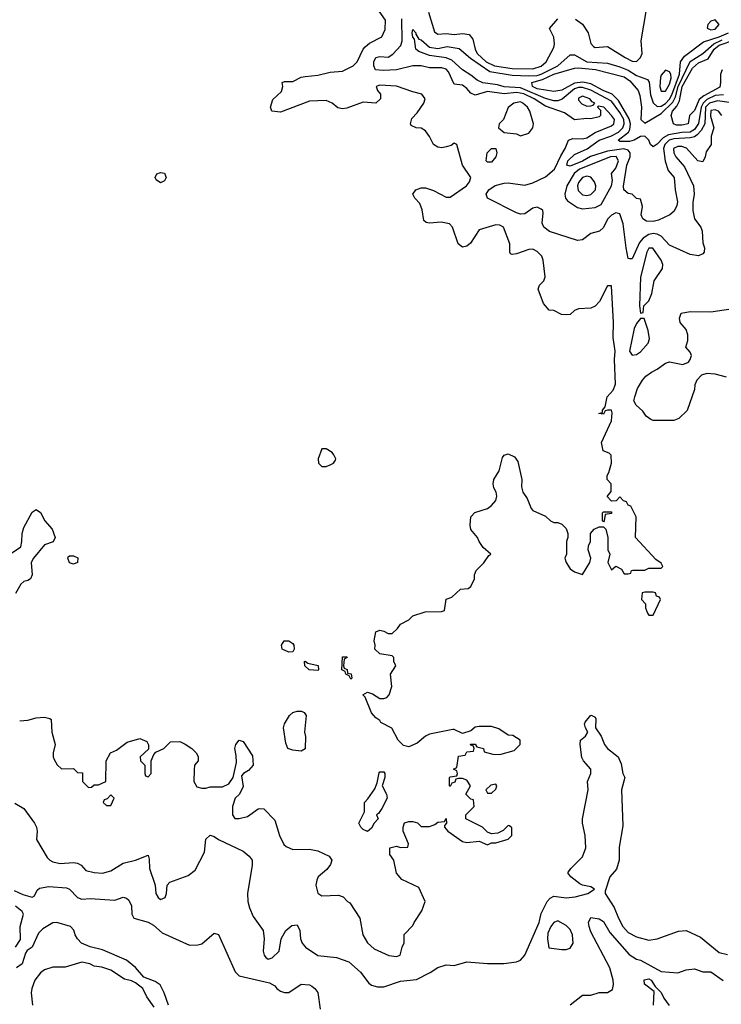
# Model space of a CAD drawing. Header units: inches. Extents: x 2380053 to 2584298, y 380219 to 546618.
# Tile 685 of 788: x 2533150 to 2536540, y 472854 to 477613. Entities that reach past the tile are written whole.
import ezdxf

# ---------------------------------------------------------------- set-up
doc = ezdxf.new("R2010")
doc.units = ezdxf.units.IN
doc.header["$MEASUREMENT"] = 0
doc.layers.add('C5437', color=7, linetype='Continuous')

msp = doc.modelspace()

# ---------------------------------------------------------------- linework, layer by layer
at = {"layer": 'C5437', "color": 2}
for points, elevation in [([(2533150, 474224.7), (2533190, 474226.8), (2533230, 474238.8), (2533270, 474241), (2533296, 474236), (2533302, 474230), (2533304.7, 474170), (2533321, 474110), (2533311.3, 474070), (2533311.3, 474050), (2533316.9, 474036.9), (2533331.6, 474011.6), (2533352.7, 473992.7), (2533410, 473994), (2533430, 473974), (2533452.7, 473972.7), (2533454, 473930), (2533482, 473902), (2533496.4, 473903.6), (2533510, 473914), (2533530, 473914), (2533566, 473930), (2533568, 474030), (2533588, 474070), (2533618, 474082), (2533670, 474121), (2533730, 474138), (2533763.6, 474123.6), (2533772.7, 474107.3), (2533772.7, 474087.3), (2533732, 474050), (2533734, 474030), (2533754, 474010), (2533754, 473970), (2533758, 473958), (2533770, 473954), (2533786, 473970), (2533786, 474030), (2533798, 474062), (2533808, 474072), (2533846, 474090), (2533878, 474122), (2533923.6, 474123.6), (2533950, 474112), (2533982, 474090), (2534002, 474070), (2534011.6, 474051.6), (2534012, 474030), (2533994, 474010), (2533992.7, 473987.3), (2533992, 473930), (2534005.4, 473905.4), (2534030, 473898), (2534050, 473898), (2534070, 473904.7), (2534130, 473904.7), (2534160.2, 473919.8), (2534182, 473950), (2534197.2, 474022.8), (2534196.5, 474056.5), (2534189.2, 474090), (2534194, 474110), (2534210, 474131), (2534230, 474124.7), (2534274.4, 474054.4), (2534277.3, 474010), (2534255.9, 473984.1), (2534232, 473970), (2534222, 473958), (2534230, 473906), (2534211.3, 473870), (2534191.3, 473850), (2534178.8, 473810), (2534178.8, 473770), (2534190, 473751.3), (2534210, 473751.3), (2534250, 473761), (2534302, 473798), (2534310, 473801), (2534330, 473798), (2534383.5, 473743.5), (2534404.7, 473670), (2534426.4, 473626.4), (2534436.9, 473616.9), (2534470, 473602), (2534550, 473604), (2534590, 473596.3), (2534644.7, 473570), (2534658, 473550), (2534652, 473530), (2534634.4, 473505.6), (2534592, 473470), (2534585.4, 473454.6), (2534581, 473430), (2534591.1, 473391.1), (2534610, 473378), (2534690, 473382), (2534712.7, 473372.7), (2534734, 473350), (2534744.7, 473344.7), (2534794, 473270), (2534807.3, 473190), (2534830, 473151.3), (2534862, 473122), (2534934, 473090), (2534970, 473084.7), (2534988.4, 473091.6), (2534998, 473130), (2535008.4, 473151.6), (2535008.4, 473191.6), (2535050, 473234), (2535055.3, 473250), (2535093.6, 473306.4), (2535109, 473350), (2535078, 473418), (2534996.5, 473456.5), (2534970, 473488), (2534958, 473550), (2534938, 473578), (2534938, 473610), (2534970, 473618), (2534990, 473612), (2535026, 473614), (2535028, 473630), (2535002, 473690), (2535002, 473710), (2535010, 473731.3), (2535030, 473738), (2535050, 473738), (2535071.6, 473731.6), (2535090, 473714), (2535130, 473714), (2535156.4, 473723.6), (2535170, 473734), (2535202, 473738), (2535210, 473751.3), (2535212, 473730), (2535202, 473718), (2535202, 473710), (2535218, 473690), (2535290, 473641), (2535310, 473636), (2535370, 473642), (2535410, 473624.7), (2535430, 473634), (2535450, 473634), (2535510, 473652), (2535528, 473670), (2535527.3, 473707.3), (2535516.4, 473716.4), (2535510, 473718), (2535485.4, 473694.6), (2535459.6, 473680.4), (2535430, 473678), (2535410, 473686), (2535386, 473710), (2535306, 473750), (2535306, 473770), (2535346, 473810), (2535342, 473842), (2535330, 473846), (2535306, 473870), (2535328, 473910), (2535310, 473938), (2535290, 473946), (2535270, 473946), (2535258, 473942), (2535252.7, 473927.3), (2535238, 473922), (2535230, 473906), (2535226, 473910), (2535226, 473950), (2535230, 473954), (2535262, 473958), (2535266, 473970), (2535262, 473982), (2535246, 473990), (2535262, 473998), (2535270, 474054), (2535302, 474058), (2535310, 474074), (2535342, 474078), (2535346, 474090), (2535342, 474102), (2535330, 474106), (2535328.7, 474111.3), (2535350, 474112), (2535358, 474098), (2535390.9, 474090.9), (2535394, 474074), (2535436.4, 474063.6), (2535470, 474062), (2535538.6, 474081.4), (2535568, 474110), (2535568, 474130), (2535532.9, 474152.9), (2535510, 474155.3), (2535464.7, 474184.7), (2535430, 474196), (2535370, 474197.2), (2535350, 474194), (2535330, 474175.3), (2535290, 474162), (2535250, 474182), (2535242, 474182), (2535130, 474159), (2535110.7, 474149.3), (2535070, 474115.3), (2535030, 474098), (2535004, 474104), (2534978, 474130), (2534948.4, 474188.4), (2534895.3, 474215.3), (2534890, 474226), (2534870, 474238), (2534850, 474262), (2534819, 474339), (2534808, 474350), (2534830, 474362), (2534854.4, 474354.4), (2534890, 474331.3), (2534910, 474331.3), (2534923.1, 474336.9), (2534935.3, 474350), (2534948.7, 474390), (2534942, 474450), (2534968, 474490), (2534958, 474510), (2534958, 474530), (2534950, 474538), (2534890, 474548), (2534866, 474570), (2534868, 474590), (2534862, 474610), (2534870, 474654), (2534890, 474662), (2534910, 474658), (2534930, 474646), (2534950, 474646.8), (2534975.3, 474670), (2534990, 474692), (2535030, 474712), (2535050, 474732), (2535109.3, 474750.7), (2535187.3, 474752.7), (2535202, 474758), (2535210, 474811.3), (2535238, 474822), (2535280.4, 474859.6), (2535316.4, 474863.6), (2535330, 474874), (2535348, 474910), (2535348, 474930), (2535355.3, 474950), (2535392.9, 474987.1), (2535416.4, 475023.6), (2535426, 475030), (2535390, 475062), (2535369.2, 475090), (2535361.2, 475110), (2535330, 475148), (2535326, 475170), (2535329.3, 475210), (2535349.6, 475230.4), (2535410, 475250.7), (2535430, 475264.9), (2535451.2, 475288.8), (2535455.1, 475310), (2535451.5, 475330), (2535440.7, 475350), (2535437.6, 475370), (2535441.6, 475390), (2535467, 475433), (2535483.3, 475496.7), (2535490, 475507.3), (2535510, 475514.9), (2535540.4, 475500.4), (2535557.5, 475477.5), (2535576, 475390), (2535575.3, 475355.3), (2535581, 475330), (2535602, 475298), (2535621, 475250), (2535630, 475241), (2535690, 475214), (2535714, 475190), (2535730, 475182), (2535750, 475182), (2535770, 475174), (2535790, 475154), (2535798, 475130), (2535798, 475110), (2535791.3, 475090), (2535791.3, 475030), (2535784.7, 475010), (2535791, 474990), (2535810, 474958), (2535830, 474944.7), (2535870, 474932), (2535904, 474990), (2535909, 475010), (2535897.2, 475050), (2535899, 475070), (2535908.7, 475090), (2535908, 475130), (2535926, 475150), (2535950, 475162), (2535970, 475162), (2535982, 475150), (2535991.3, 475110), (2535991.1, 475051.1), (2536001, 475030), (2535992, 474990), (2536010, 474954), (2536030, 474972), (2536056.9, 474956.9), (2536070, 474934), (2536090, 474934), (2536102, 474938), (2536106, 474950), (2536112.7, 474952.7), (2536170, 474952), (2536190, 474962), (2536250, 474962), (2536258, 474970), (2536250, 474986), (2536223.1, 475003.1), (2536126, 475110), (2536128, 475210), (2536102, 475262), (2536090, 475266), (2536082, 475282), (2536067.3, 475287.3), (2536050, 475306), (2536032.7, 475287.3), (2536010, 475286), (2535988.9, 475308.9), (2536007.3, 475332.7), (2536008, 475370), (2535988.7, 475390), (2535988.7, 475410), (2535996.4, 475423.6), (2536008.7, 475470), (2536008.4, 475508.4), (2535998, 475518), (2535968.7, 475528.7), (2535961.2, 475570), (2536010, 475674), (2536012.5, 475712.5), (2536010, 475726), (2535990, 475726), (2535978, 475722), (2535970, 475706), (2535948, 475710), (2535966, 475714), (2535966, 475726), (2535978, 475742), (2535989.2, 475790), (2536018, 475822), (2536029.3, 475850.7), (2536023.7, 475970), (2536026.6, 476010), (2536017.5, 476077.5), (2536018.4, 476150), (2536010, 476326), (2535990, 476326), (2535952, 476250), (2535931.1, 476228.9), (2535910, 476218), (2535850, 476215.3), (2535830, 476208), (2535810, 476188), (2535790, 476186), (2535768.4, 476188.4), (2535730, 476208), (2535708.4, 476208.4), (2535680.4, 476240.4), (2535655.3, 476310), (2535662, 476330), (2535682, 476350), (2535689, 476370), (2535679.3, 476450), (2535672.3, 476470), (2535650, 476493.2), (2535630, 476504), (2535610, 476502), (2535550, 476482), (2535530, 476478), (2535522, 476482), (2535518, 476490), (2535518, 476530), (2535488, 476610), (2535470, 476619), (2535450, 476621.2), (2535370, 476598), (2535327.5, 476532.5), (2535310, 476519), (2535290, 476514), (2535269.2, 476529.2), (2535241.2, 476610), (2535226.6, 476626.6), (2535185.8, 476634.2), (2535129.3, 476629.3), (2535113.2, 476633.2), (2535102, 476642), (2535094.2, 476694.2), (2535083.7, 476723.7), (2535059, 476750), (2535049.3, 476769.3), (2535064, 476790), (2535090, 476800.7), (2535110, 476800.7), (2535150, 476787.3), (2535210, 476754.8), (2535230, 476754.8), (2535309.2, 476810), (2535324, 476830), (2535329, 476850), (2535289.2, 476909.2), (2535262, 477010), (2535250, 477016), (2535235.2, 477004.8), (2535210, 476997.6), (2535190, 476993.6), (2535170, 476996.2), (2535149.3, 477010), (2535130, 477048.7), (2535110, 477076), (2535090, 477089.2), (2535066, 477090), (2535042, 477102), (2535038, 477110), (2535044.7, 477135.3), (2535070, 477162), (2535102, 477210), (2535108.7, 477230), (2535093.6, 477253.6), (2535050, 477264), (2534970, 477292.3), (2534890, 477296), (2534872, 477290), (2534878, 477270), (2534893.2, 477253.2), (2534894, 477230), (2534870, 477209.3), (2534810, 477213.6), (2534730, 477185.1), (2534710, 477182), (2534687.2, 477187.2), (2534659, 477210), (2534630, 477222), (2534550, 477219.6), (2534410, 477166.6), (2534368, 477170), (2534362, 477190), (2534373.6, 477226.4), (2534414.8, 477265.2), (2534422, 477290), (2534418, 477310), (2534430, 477314.8), (2534470, 477314.8), (2534510, 477334.8), (2534530, 477338.8), (2534590, 477344), (2534650, 477358.8), (2534710, 477364.4), (2534761.2, 477390), (2534780.9, 477410), (2534809.4, 477470), (2534818.9, 477481.1), (2534840.7, 477499.3), (2534899, 477530), (2534915.1, 477564.9), (2534918, 477610), (2534876, 477670)], 34), ([(2536542.9, 477150), (2536526, 477170), (2536510, 477178), (2536490, 477174.7), (2536487.1, 477147.1), (2536503.8, 477090), (2536491, 477050), (2536491.3, 477010), (2536466, 476974), (2536462, 476950), (2536450, 476926), (2536426, 476930), (2536371.3, 476991.3), (2536350, 476999.6), (2536330, 477000.7), (2536308.7, 476990), (2536310.7, 476970), (2536320.5, 476950), (2536361.4, 476901.4), (2536404.9, 476810), (2536408, 476770), (2536402.4, 476730), (2536403.1, 476690), (2536410.7, 476650), (2536440.7, 476610), (2536448, 476590), (2536450, 476534), (2536459.1, 476510), (2536457.3, 476490), (2536450, 476481.2), (2536430, 476472.3), (2536390, 476478), (2536290, 476522.9), (2536250, 476566.3), (2536230, 476576.4), (2536210, 476579.8), (2536190, 476575.1), (2536162.3, 476557.7), (2536144.1, 476535.9), (2536110, 476457.2), (2536096.4, 476456.4), (2536090, 476458), (2536079.6, 476510), (2536066.5, 476626.5), (2536050, 476674), (2536030, 476679), (2536010, 476668.7), (2535990.7, 476649.3), (2535970, 476608), (2535952, 476590), (2535910, 476579), (2535870, 476549.2), (2535845.6, 476545.6), (2535710, 476589.5), (2535682, 476610), (2535675.1, 476630), (2535678.9, 476678.9), (2535677.2, 476690), (2535670, 476697.2), (2535650, 476706), (2535630, 476702.7), (2535590, 476674.5), (2535570, 476673.3), (2535550, 476678.7), (2535409.6, 476749.6), (2535403.7, 476770), (2535416, 476790), (2535447.9, 476812.1), (2535490, 476823.1), (2535510, 476823.7), (2535590, 476813.7), (2535630, 476824.9), (2535690, 476853.4), (2535734, 476890), (2535764.5, 476955.5), (2535786, 476990), (2535802, 477030), (2535822, 477038), (2535870, 477037.1), (2535890, 477042.4), (2535930, 477067.2), (2536010, 477099.1), (2536020.9, 477110), (2536023.7, 477130), (2536010, 477149.2), (2535972.7, 477190), (2535945.4, 477194.6), (2535942, 477190), (2535956, 477176), (2535956, 477150), (2535950, 477144), (2535910, 477133.2), (2535890, 477136), (2535830, 477129.2), (2535782, 477162), (2535690, 477194.8), (2535635.4, 477230), (2535586.1, 477253.9), (2535550, 477261), (2535490, 477255.1), (2535410, 477266.3), (2535350, 477247.3), (2535330, 477257), (2535310, 477280.9), (2535290, 477296.2), (2535250, 477301.2), (2535221.5, 477361.5), (2535210, 477373.3), (2535190, 477380.5), (2535130, 477380.5), (2535090, 477389.6), (2535050, 477389.5), (2534970, 477371.1), (2534906.7, 477366.7), (2534869, 477370), (2534860.7, 477390), (2534861.6, 477410), (2534870, 477430.5), (2534890, 477434.4), (2534930, 477431.8), (2534953.5, 477446.5), (2534991.8, 477488.2), (2534998, 477510), (2534996.4, 477616.4)], 30), ([(2535125.3, 477650), (2535154, 477554), (2535170, 477542.8), (2535210, 477546.4), (2535250, 477541.3), (2535290, 477546), (2535321.1, 477541.1), (2535339.2, 477519.2), (2535350.3, 477470), (2535361.1, 477450), (2535404, 477410), (2535444, 477390), (2535530, 477376.9), (2535630, 477374.6), (2535670, 477389), (2535694, 477410), (2535730, 477478), (2535734.5, 477494.5), (2535730, 477528), (2535709.2, 477570), (2535750, 477617.3)], 30), ([(2535835.9, 477615.9), (2535870, 477591), (2535897.1, 477550), (2535910, 477498), (2535922.8, 477482.8), (2535930, 477479.1), (2535990, 477484), (2536074.8, 477430), (2536110, 477412.7), (2536130, 477410.5), (2536150, 477430.7), (2536157.2, 477450), (2536153.3, 477510), (2536178.2, 477661.8)], 30), ([(2536589.1, 477210.9), (2536521.1, 477221.1), (2536482.2, 477210), (2536463.6, 477190), (2536459.8, 477110), (2536442.1, 477077.9), (2536423.9, 477056.1), (2536410, 477046.8), (2536390, 477042.3), (2536310, 477037.8), (2536288, 477030), (2536267, 477010), (2536260.6, 476990), (2536268.5, 476928.5), (2536283.2, 476883.2), (2536312, 476850), (2536317, 476790), (2536327.9, 476732.1), (2536325.8, 476714.2), (2536312.5, 476687.5), (2536290.5, 476669.5), (2536235.8, 476644.2), (2536210, 476637), (2536178.6, 476638.6), (2536161.2, 476650), (2536153.2, 476670), (2536159, 476710), (2536150, 476746), (2536130, 476748.7), (2536110, 476769.2), (2536090, 476772.7), (2536069.4, 476790), (2536067.7, 476807.7), (2536084.2, 476910), (2536099.1, 476950), (2536099.1, 476970), (2536090, 476982.4), (2536068.9, 476988.9), (2535990, 476978.1), (2535907.8, 476952.2), (2535870, 476929.8), (2535810, 476904.4), (2535793.2, 476910), (2535798, 476930), (2535830, 476961.5), (2535892.1, 476987.9), (2535949.3, 477030.7), (2536006, 477050), (2536044, 477070), (2536064.8, 477090), (2536071.2, 477110), (2536068.2, 477130), (2536050, 477165.1), (2536010, 477218.8), (2535910, 477272.2), (2535870, 477285), (2535850, 477285.7), (2535830, 477279.1), (2535771.8, 477228.2), (2535750, 477221.4), (2535730, 477221.2), (2535690, 477232.7), (2535570, 477282.8), (2535490, 477288.4), (2535458.3, 477298.3), (2535388.1, 477308.1), (2535360, 477320), (2535330, 477345.1), (2535289.8, 477369.8), (2535238, 477418), (2535210, 477428.6), (2535130, 477439.6), (2535078.7, 477458.7), (2535064.5, 477470), (2535058, 477518), (2535050, 477528), (2535045.6, 477550), (2535050, 477564.7), (2535064.7, 477550), (2535063.6, 477543.6), (2535079.1, 477519.1), (2535090, 477514.9), (2535130, 477480.4), (2535170, 477474), (2535216.1, 477483.9), (2535273.6, 477473.6), (2535327.5, 477427.5), (2535422.2, 477362.2), (2535530, 477344.2), (2535610, 477341.2), (2535650, 477343.7), (2535670, 477350.2), (2535749.6, 477390), (2535810, 477443), (2535830, 477443.8), (2535890, 477409.3), (2535990, 477402.3), (2536050, 477384.7), (2536090, 477369.1), (2536130, 477343.7), (2536184, 477324), (2536191.6, 477311.6), (2536197.4, 477250), (2536211.3, 477211.3), (2536230, 477193.4), (2536250, 477194.4), (2536270, 477207.8), (2536290, 477229.3), (2536300.8, 477250), (2536337.2, 477350), (2536343.1, 477410), (2536362.7, 477437.3), (2536454, 477506), (2536529.6, 477530), (2536574.7, 477550)], 26), ([(2536550.9, 477249.1), (2536510, 477246.9), (2536470, 477226.4), (2536452.1, 477210), (2536442.2, 477190), (2536430, 477111.8), (2536410, 477081.8), (2536390, 477069.9), (2536350, 477068.1), (2536284.2, 477055.8), (2536258.9, 477041.1), (2536230, 477011.5), (2536210, 476998), (2536198, 477010), (2536189.5, 477030), (2536170, 477049.5), (2536150, 477047.6), (2536118.8, 477030), (2536096.4, 477023.6), (2536050, 477023.6), (2536040.9, 477030), (2536090.9, 477069.1), (2536097.3, 477082.7), (2536100.7, 477110), (2536094.4, 477134.4), (2536042.4, 477222.4), (2536013.2, 477253.2), (2535969.7, 477270), (2535910, 477302.9), (2535871.3, 477311.3), (2535830, 477305.5), (2535770, 477272.8), (2535730, 477265.7), (2535650, 477279.3), (2535627.8, 477290), (2535625.2, 477310), (2535676, 477324), (2535730, 477350.1), (2535830, 477379), (2535850, 477380.7), (2535932.6, 477372.6), (2536070, 477336.5), (2536097.6, 477317.6), (2536137.6, 477270), (2536146.3, 477246.3), (2536153.8, 477190), (2536150.4, 477130.4), (2536170, 477112.4), (2536250, 477159.7), (2536305.3, 477214.7), (2536319.2, 477240.8), (2536331.4, 477290), (2536388.7, 477411.3), (2536450, 477450.2), (2536503.1, 477496.9), (2536544.2, 477515.8)], 22), ([(2536543.8, 477370), (2536535.3, 477350), (2536536.8, 477310), (2536532.8, 477287.2), (2536455.6, 477244.4), (2536433.4, 477226.6), (2536410, 477174), (2536386, 477150), (2536380.5, 477110), (2536350, 477102.3), (2536323.3, 477103.3), (2536308.7, 477110), (2536298, 477150), (2536304, 477170), (2536324.6, 477195.4), (2536338.5, 477221.5), (2536351.6, 477290), (2536401.4, 477378.6), (2536430, 477404.5), (2536476.1, 477423.9), (2536505.4, 477470), (2536528.9, 477490), (2536604.7, 477515.3)], 18), ([(2536564.7, 475884.7), (2536510, 475899), (2536470, 475902), (2536444.7, 475895.3), (2536422, 475870), (2536411.3, 475848.7), (2536410, 475826), (2536375.3, 475724.7), (2536335.3, 475684.7), (2536310, 475675.3), (2536210, 475675.3), (2536200.2, 475680.2), (2536176.4, 475696.4), (2536160.4, 475720.4), (2536128, 475750), (2536118, 475770), (2536122, 475790), (2536135.3, 475830), (2536159, 475870), (2536175.3, 475890), (2536202, 475910), (2536230, 475924), (2536270, 475953.4), (2536290, 475959.1), (2536354, 475946), (2536382, 475958), (2536388.7, 475970), (2536395.3, 475990), (2536390, 476006), (2536368, 476030), (2536378.3, 476061.7), (2536378.9, 476090), (2536370, 476116), (2536341.2, 476150), (2536337.2, 476170), (2536346, 476194), (2536390, 476202), (2536490, 476201.6), (2536630, 476222.4)], 30), ([(2533110, 475034.8), (2533154.8, 475065.2), (2533160.9, 475090), (2533162, 475130), (2533170, 475158), (2533210, 475232), (2533230, 475244.7), (2533250.5, 475230.5), (2533270.8, 475190), (2533306.8, 475150), (2533321, 475110), (2533311, 475089), (2533270, 475074), (2533216, 475010), (2533206, 474990), (2533211, 474930), (2533202, 474910), (2533190, 474902), (2533170, 474898), (2533156, 474884), (2533130, 474839)], 34), ([(2533126.8, 473826.8), (2533170, 473801), (2533221, 473730), (2533230.7, 473710), (2533234, 473690), (2533231, 473650), (2533283.4, 473563.4), (2533296, 473550), (2533310, 473542), (2533345.6, 473534.4), (2533410, 473538.8), (2533430, 473536), (2533446.4, 473526.4), (2533470, 473501), (2533510, 473490.8), (2533550, 473488), (2533590, 473499.1), (2533650, 473536), (2533710, 473550.8), (2533770, 473574), (2533775.3, 473555.3), (2533777.1, 473510), (2533804, 473430), (2533808, 473390), (2533818.8, 473370), (2533830, 473360.7), (2533853.2, 473370), (2533859.3, 473390), (2533862, 473430), (2533876, 473444), (2533963.9, 473476.1), (2533997.2, 473502.8), (2534043.7, 473590), (2534050, 473652), (2534070, 473671), (2534090, 473664.7), (2534110.4, 473650.4), (2534230, 473594), (2534258.8, 473570), (2534273, 473550), (2534273.2, 473526.8), (2534250.5, 473390), (2534252.7, 473350), (2534260.3, 473320.3), (2534278.8, 473278.8), (2534326.8, 473210), (2534331.3, 473170), (2534326, 473110), (2534331.1, 473091.1), (2534339.6, 473079.6), (2534350, 473072), (2534370, 473078), (2534404, 473110), (2534414, 473170), (2534435.3, 473210), (2534464.7, 473235.3), (2534490, 473238), (2534502.8, 473210), (2534506.8, 473170), (2534514.8, 473150), (2534531, 473130), (2534590, 473090.5), (2534680.6, 473080.6), (2534739.9, 473059.9), (2534797.3, 473010), (2534836.8, 472956.8), (2534850, 472946.8), (2534878, 472938), (2534910, 472939.1), (2534990, 472965.5), (2535066.6, 472973.4), (2535132.9, 473007.1), (2535170, 473031.3), (2535210, 473044.7), (2535250, 473041), (2535310, 473058.8), (2535410, 473050.8), (2535489.1, 473050.9), (2535550, 473058.8), (2535570, 473066.8), (2535590, 473091.3), (2535659.3, 473250), (2535670, 473292), (2535698, 473350), (2535713.6, 473366.4), (2535730, 473376), (2535790, 473368.2), (2535833.7, 473373.7), (2535895.3, 473390), (2535928, 473410), (2535910, 473422), (2535870, 473429.3), (2535856.2, 473436.2), (2535813.2, 473470), (2535799, 473490), (2535813.2, 473510), (2535870, 473567.3), (2535885.1, 473610), (2535882.9, 473670), (2535869.6, 473730), (2535869.5, 473750), (2535896, 473890), (2535893.2, 473930), (2535909.2, 473970), (2535909.2, 473990), (2535874, 474030), (2535866, 474046), (2535857.2, 474110), (2535859, 474130), (2535884, 474150), (2535895.3, 474170), (2535884, 474190), (2535879, 474210), (2535882, 474218), (2535910, 474251.3), (2535914, 474250), (2535930, 474242), (2535933.7, 474233.7), (2535931.3, 474190), (2535958.8, 474150), (2535974.8, 474110), (2535990, 474091), (2536041, 474050), (2536056.3, 474016.3), (2536064.9, 473970), (2536074, 473950), (2536057.1, 473890), (2536063.9, 473716.1), (2536046.2, 473613.8), (2536046, 473550), (2536032.9, 473507.1), (2536000.7, 473470), (2535978.8, 473401.2), (2535979.1, 473390), (2536022.5, 473322.5), (2536042.4, 473270), (2536063.8, 473230), (2536090, 473201.6), (2536130, 473180.4), (2536190, 473164), (2536230, 473170.8), (2536332.9, 473207.1), (2536370, 473210.6), (2536438.8, 473178.8), (2536530, 473104), (2536570, 473094.8)], 30), ([(2533123.5, 473403.5), (2533164.5, 473384.5), (2533210, 473371.3), (2533222, 473378), (2533234.6, 473405.4), (2533245.2, 473414.8), (2533290, 473424), (2533376.7, 473416.7), (2533390, 473410.7), (2533430, 473370.8), (2533450, 473362.8), (2533490, 473366), (2533610, 473358), (2533650, 473371), (2533666.4, 473366.4), (2533676.8, 473356.8), (2533690.6, 473330.6), (2533691.3, 473290), (2533702, 473270), (2533770, 473251), (2533796.1, 473236.1), (2533838.8, 473198.8), (2533970, 473140.5), (2534010, 473140.7), (2534030, 473146.8), (2534090, 473198), (2534110, 473192), (2534190.9, 473010.9), (2534210, 472991.3), (2534357.1, 472957.1), (2534382.8, 472942.8), (2534392, 472930), (2534410, 472918), (2534430, 472911.3), (2534450, 472911.3), (2534509.3, 472950.7), (2534550, 472947.3), (2534561.1, 472941.1), (2534576, 472930), (2534590.6, 472910.6), (2534601, 472830)], 26), ([(2533129.2, 473130), (2533153.2, 473166.8), (2533152.3, 473230), (2533168.7, 473290), (2533162, 473302), (2533130, 473328)], 26), ([(2533869.1, 472849.1), (2533848, 472910), (2533828.3, 472948.3), (2533804.4, 472964.4), (2533750, 472985.7), (2533710, 473032), (2533666.5, 473066.5), (2533550, 473116.9), (2533490, 473132), (2533449, 473150), (2533429, 473170), (2533417.2, 473190), (2533412.3, 473212.3), (2533395.3, 473230), (2533330, 473249.6), (2533310, 473247.6), (2533261.1, 473218.9), (2533241.6, 473198.4), (2533210.7, 473130), (2533186.8, 473113.2), (2533178.8, 473101.2), (2533162, 473050), (2533134, 473030)], 26), ([(2535810, 472851.3), (2535870, 472898), (2535910, 472898), (2535950, 472911.3), (2535990, 472911.3), (2536014, 472926), (2536019, 472950), (2536017.2, 472970), (2536001.2, 473030), (2535910, 473204), (2535902, 473230), (2535899, 473250), (2535910, 473274), (2535950, 473267.3), (2535970, 473254), (2536000.6, 473200.6), (2536094.8, 473094.8), (2536130, 473071.3), (2536150, 473067.3), (2536250, 473012), (2536330, 473006), (2536370, 473021), (2536410, 473026), (2536450, 473011.3), (2536490, 473010.8), (2536548.5, 472968.5)], 26), ([(2533799.6, 472839.6), (2533764.2, 472890), (2533745.1, 472930), (2533710, 472958), (2533690, 472967.8), (2533655.9, 472975.9), (2533590, 473019.5), (2533546.4, 473033.6), (2533510, 473039), (2533489.3, 473049.3), (2533450, 473057), (2533370, 473033.2), (2533310, 473033.2), (2533270, 473020.9), (2533250, 473006), (2533222.4, 472970), (2533208.8, 472930), (2533205.7, 472910), (2533212.2, 472850)], 30), ([(2536212.7, 472850), (2536215.3, 472915.3), (2536169.3, 472950.7), (2536167.6, 472972.4), (2536190, 472977.3), (2536201, 472970), (2536219.6, 472939.6), (2536250, 472911.3), (2536262.8, 472882.8), (2536288.5, 472848.5)], 22)]:
    msp.add_lwpolyline(points, dxfattribs=dict(at, elevation=elevation))
for points, elevation in [([(2536510, 477611.8), (2536490, 477605.2), (2536474.8, 477590), (2536471.3, 477571.3), (2536490, 477564.4), (2536510, 477566.4), (2536529, 477590)], 30), ([(2536270, 477369.3), (2536250, 477345.2), (2536246.1, 477333.9), (2536242.8, 477290), (2536250, 477267.3), (2536270, 477268.2), (2536290, 477300.5), (2536298, 477330), (2536296.3, 477350), (2536290, 477360.9)], 30), ([(2535870, 477242.7), (2535850, 477234), (2535850, 477224.7), (2535865.5, 477205.5), (2535890, 477194.8), (2535910, 477196), (2535920.4, 477199.6), (2535928.7, 477210), (2535916.2, 477216.2), (2535905.2, 477230)], 30), ([(2535570, 477215.1), (2535538, 477210), (2535510, 477188.7), (2535486.8, 477130), (2535467.3, 477110), (2535462.8, 477090), (2535490, 477068), (2535550, 477062), (2535570, 477052), (2535610, 477064.7), (2535629, 477090), (2535632.7, 477110), (2535615.1, 477170), (2535603.7, 477190), (2535581.2, 477210)], 34), ([(2535410, 476924), (2535404, 476930), (2535409.2, 476970), (2535430, 476991), (2535450, 476991), (2535454.8, 476970), (2535450.7, 476950), (2535430, 476924)], 30), ([(2536031.7, 476951.7), (2536004, 476950), (2535855.3, 476890), (2535829, 476870), (2535792.9, 476810), (2535783.8, 476770), (2535787.3, 476750), (2535796.7, 476736.7), (2535845.7, 476705.7), (2535870, 476698.4), (2535930, 476705.5), (2535960.1, 476719.9), (2536009.7, 476810), (2536014.9, 476834.9), (2536009, 476870), (2536030, 476896), (2536043.6, 476930)], 30), ([(2533830, 476825.1), (2533810, 476839), (2533805.1, 476850), (2533812.5, 476867.5), (2533830, 476874.9), (2533850.3, 476870.3), (2533857.1, 476850), (2533850, 476834)], 34), ([(2535890, 476856.3), (2535870, 476849.6), (2535850, 476825.2), (2535844.9, 476810), (2535848.1, 476788.1), (2535870, 476767), (2535890, 476763.7), (2535910, 476768.5), (2535931.6, 476790), (2535934, 476810), (2535927.3, 476830), (2535910, 476851.6)], 34), ([(2536190, 476509.2), (2536179.3, 476490), (2536150, 476368), (2536144.7, 476230), (2536150, 476194), (2536162, 476198), (2536166, 476230), (2536190, 476254), (2536204, 476290), (2536215.1, 476350), (2536256, 476410), (2536258, 476430), (2536249.4, 476450), (2536209, 476509)], 34), ([(2536150, 476168.7), (2536130, 476144), (2536119.2, 476120.8), (2536096, 476010), (2536110, 475991.3), (2536130, 475994.8), (2536150, 476007.3), (2536186.6, 476050), (2536193.3, 476070), (2536187, 476110), (2536168, 476168)], 34), ([(2534630, 475538), (2534610, 475538), (2534592, 475490), (2534594, 475470), (2534610, 475454), (2534630, 475454), (2534650, 475462), (2534666, 475470), (2534676.4, 475483.6), (2534678, 475490), (2534668, 475510), (2534660.4, 475520.4)], 38), ([(2535970, 475186), (2535966, 475190), (2535966, 475230), (2535970, 475234), (2536010, 475234), (2536010, 475226), (2535978, 475222), (2535974, 475190)], 34), ([(2533410, 474982), (2533390, 474988), (2533382, 475010), (2533384, 475016), (2533390, 475022), (2533410, 475022), (2533431.6, 475011.6), (2533430, 474988.7)], 34), ([(2536210, 474846), (2536170, 474846), (2536158, 474842), (2536154, 474810), (2536174, 474790), (2536174, 474770), (2536183.6, 474743.6), (2536190, 474734), (2536210, 474734), (2536246, 474810), (2536242, 474822), (2536227.3, 474827.3), (2536222, 474842)], 34), ([(2534450, 474555.3), (2534418, 474570), (2534415.3, 474590), (2534428, 474610), (2534450, 474610.7), (2534470, 474598), (2534474.8, 474590), (2534476, 474570), (2534470, 474558)], 34), ([(2534750, 474426), (2534742, 474442), (2534726, 474450), (2534722, 474462), (2534706, 474470), (2534710, 474534), (2534730, 474534), (2534732, 474530), (2534718, 474522), (2534714, 474490), (2534718, 474478), (2534731.6, 474471.6), (2534734, 474454), (2534750.9, 474450.9), (2534754, 474430)], 34), ([(2534590, 474468), (2534548, 474470), (2534528, 474490), (2534526, 474510), (2534530, 474512), (2534542, 474502), (2534591.6, 474491.6), (2534594, 474470)], 34), ([(2534510, 474078), (2534470, 474082), (2534446, 474090), (2534436.4, 474116.4), (2534425.2, 474190), (2534429.2, 474210), (2534453.2, 474250), (2534470, 474264), (2534490, 474270.5), (2534512, 474270), (2534524, 474264), (2534534.8, 474250), (2534526.8, 474170), (2534531.1, 474148.9), (2534530, 474088)], 34), ([(2534830, 473688.7), (2534810, 473698), (2534798, 473710), (2534789, 473730), (2534816.4, 473783.6), (2534815.3, 473830), (2534832.7, 473847.3), (2534865.2, 473894.8), (2534876.4, 473923.6), (2534886.8, 473973.2), (2534890, 473978), (2534910, 473978), (2534914.8, 473970), (2534914.8, 473950), (2534902, 473910), (2534922, 473870), (2534924.7, 473850), (2534899.8, 473800.2), (2534883.6, 473776.4), (2534874, 473770), (2534882, 473750), (2534862, 473730), (2534850, 473706)], 34), ([(2535450, 473918), (2535426.4, 473913.6), (2535402, 473890), (2535410, 473874), (2535430, 473874), (2535450, 473894), (2535455.3, 473910)], 34), ([(2533590, 473866), (2533572.7, 473847.3), (2533558, 473842), (2533554, 473830), (2533570, 473814), (2533590, 473814), (2533606, 473850)], 34), ([(2535750, 473258), (2535730, 473248.7), (2535716, 473230), (2535702, 473198), (2535700.7, 473170), (2535707.1, 473127.1), (2535770, 473118), (2535790, 473118), (2535810, 473126), (2535824, 473150), (2535821.2, 473190), (2535810, 473215.3), (2535790, 473234)], 30)]:
    msp.add_lwpolyline(points, close=True, dxfattribs=dict(at, elevation=elevation))

doc.saveas('drawing.dxf')
